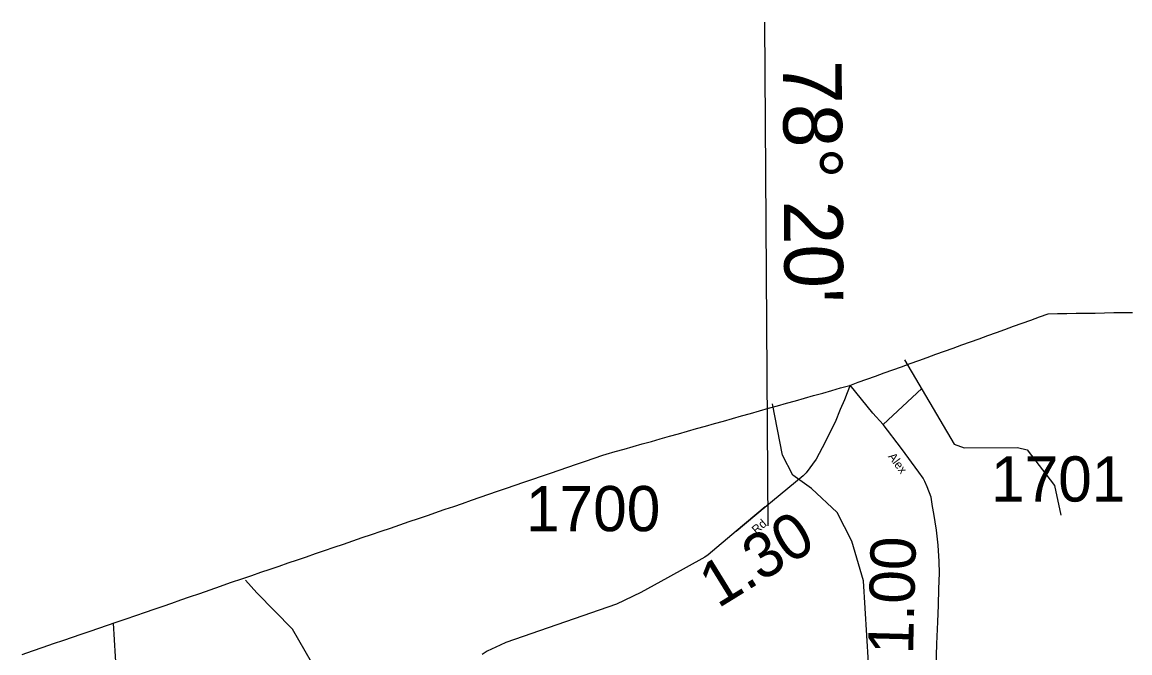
# Model space of a CAD drawing. Extents: x 2093524 to 2270757, y 289120 to 570408.
# Drawn here: x 2190746 to 2203005, y 554929 to 561908 of the extents above; entities that cross this region are included whole.
import ezdxf

# ---------------------------------------------------------------- set-up
doc = ezdxf.new("R2010")
doc.units = 0
for name, color, linetype in [('Exist Boundary Political CountyLine', 7, 'Continuous'), ('Exist Hydrographic Creek Single Shore', 7, 'Continuous'), ('Exist Road Non-System Type 51', 7, 'Continuous'), ('Exist Road Primary US Attributed', 7, 'Continuous'), ('Exist Road Secondary Mileage Hundredths English Label', 7, 'Continuous'), ('Exist Road Secondary Type 51 Attributed', 7, 'Continuous'), ('Exist Road Secondary Type 51 Label', 7, 'Continuous'), ('Exist Road Secondary Type 51 Number Label', 7, 'Continuous'), ('Map Preparation Longitude Latitude Label', 7, 'Continuous'), ('Map Preparation Longitude Latitude Lines', 7, 'Continuous')]:
    doc.layers.add(name, color=color, linetype=linetype)

msp = doc.modelspace()

# ---------------------------------------------------------------- linework, layer by layer
at = {"layer": 'Exist Boundary Political CountyLine'}
for points in [[(2197410, 557184), (2197510, 557213), (2197610, 557241), (2197710, 557269), (2197809, 557297), (2197909, 557325), (2198009, 557353), (2198109, 557382), (2198208, 557410), (2198308, 557438), (2198408, 557466), (2198508, 557494), (2198608, 557522), (2198708, 557550), (2198807, 557579), (2198907, 557607), (2199007, 557635), (2199107, 557663), (2199206, 557691), (2199306, 557719), (2199406, 557747), (2199506, 557776), (2199606, 557804), (2199706, 557832), (2199805, 557860), (2199905, 557888), (2200000, 557923), (2200096, 557957), (2200192, 557992), (2200287, 558026), (2200382, 558060), (2200478, 558095), (2200573, 558129), (2200669, 558164), (2200764, 558198), (2200860, 558233), (2200955, 558267), (2201050, 558301), (2201146, 558336), (2201242, 558370), (2201337, 558405), (2201432, 558439), (2201528, 558474), (2201623, 558508), (2201719, 558542), (2201814, 558577), (2201910, 558611), (2202005, 558646), (2202100, 558680), (2202204, 558682), (2202308, 558684), (2202412, 558686), (2202516, 558687), (2202620, 558689), (2202724, 558691), (2202827, 558693), (2202931, 558694), (2203035, 558696)], [(2190746, 554912), (2190862, 554952), (2190978, 554991), (2191093, 555031), (2191208, 555070), (2191305, 555103), (2191401, 555136), (2191498, 555170), (2191594, 555203), (2191691, 555236), (2191788, 555269), (2191896, 555306), (2192003, 555343), (2192111, 555380), (2192208, 555413), (2192306, 555447), (2192404, 555480), (2192502, 555514), (2192599, 555547), (2192713, 555587), (2192827, 555627), (2192941, 555666), (2193054, 555706), (2193187, 555752), (2193288, 555786), (2193389, 555820), (2193490, 555855), (2193590, 555889), (2193691, 555924), (2193792, 555958), (2193893, 555993), (2193994, 556027), (2194094, 556062), (2194198, 556097), (2194302, 556133), (2194406, 556168), (2194510, 556204), (2194614, 556239), (2194718, 556275), (2194822, 556310), (2194926, 556346), (2195030, 556381), (2195134, 556417), (2195244, 556454), (2195353, 556492), (2195428, 556517), (2195524, 556550), (2195621, 556583), (2195718, 556617), (2195815, 556650), (2195912, 556683), (2196009, 556716), (2196106, 556750), (2196203, 556783), (2196300, 556816), (2196397, 556849), (2196494, 556883), (2196592, 556916), (2196688, 556949), (2196786, 556982), (2196882, 557016), (2196980, 557049), (2197076, 557082), (2197174, 557116), (2197210, 557128), (2197310, 557156), (2197410, 557184)]]:
    msp.add_lwpolyline(points, dxfattribs=at)
at = {"layer": 'Exist Hydrographic Creek Single Shore'}
for points in [[(2200512, 558171), (2201062, 557239), (2201171, 557198), (2201762, 557202), (2201870, 557177), (2202173, 556780), (2202242, 556454)], [(2199371, 548814), (2199418, 549315), (2199407, 549656), (2199218, 550536), (2199204, 551337), (2199273, 552188), (2199415, 553254), (2199538, 553606), (2199761, 553907), (2199950, 554214), (2200081, 554559), (2200113, 554818), (2200056, 555724), (2199928, 556163), (2199768, 556481), (2199483, 556746), (2199274, 556895), (2199163, 557117), (2199051, 557684)], [(2194572, 550213), (2194450, 550911), (2194425, 550928), (2194388, 551404), (2194477, 551737), (2194476, 552078), (2194217, 553261), (2194116, 553568), (2193999, 554659), (2193948, 554824), (2193737, 555189), (2193342, 555594), (2193217, 555734)]]:
    msp.add_lwpolyline(points, dxfattribs=at)
at = {"layer": 'Exist Road Non-System Type 51'}
msp.add_line((2200274, 557454), (2200705, 557854), dxfattribs=at)
at = {"layer": 'Exist Road Primary US Attributed'}
msp.add_lwpolyline([(2192086, 551124), (2192074, 551320), (2192055, 551573), (2192031, 551847), (2192011, 552083), (2191989, 552333), (2191975, 552495), (2191966, 552600), (2191944, 552896), (2191920, 553156), (2191900, 553392), (2191872, 553731), (2191850, 554017), (2191824, 554287), (2191796, 554624), (2191789, 554726), (2191780, 554888), (2191757, 555259)], dxfattribs=at)
at = {"layer": 'Exist Road Secondary Type 51 Attributed'}
for points in [[(2199910, 557890), (2199876, 557805), (2199849, 557727), (2199800, 557622), (2199745, 557480), (2199599, 557197), (2199534, 557073), (2199423, 556922), (2199389, 556886), (2198649, 556275), (2198969, 556543), (2198649, 556275), (2198339, 556013), (2198300, 555987), (2197889, 555760), (2197592, 555598), (2197323, 555468), (2196101, 555042), (2196035, 555015), (2195894, 554949), (2195838, 554912)], [(2200861, 554771), (2200871, 555029), (2200879, 555273), (2200886, 555457), (2200891, 555637), (2200900, 555811), (2200895, 555939), (2200883, 556122), (2200866, 556288), (2200837, 556472), (2200823, 556548), (2200806, 556650), (2200763, 556765), (2200737, 556823), (2200717, 556861), (2200670, 556929), (2200478, 557189), (2200274, 557454), (2200162, 557581), (2199910, 557890)]]:
    msp.add_lwpolyline(points, dxfattribs=at)
at = {"layer": 'Map Preparation Longitude Latitude Lines'}
msp.add_line((2199004, 556334), (2198966, 561908), dxfattribs=at)

# ---------------------------------------------------------------- texts
at = {"layer": 'Exist Road Secondary Mileage Hundredths English Label'}
for s, rotation, p in [('1.30', 31.6276, (2198447, 555416)), ('1.00', 88.5353, (2200606, 554909))]:
    msp.add_text(s, height=500, rotation=rotation, dxfattribs=at).set_placement(p)
at = {"layer": 'Exist Road Secondary Type 51 Label'}
for s, rotation, p in [('Alex', 306.5709, (2200325, 557100)), ('Rd.', 40.8056, (2198872, 556238))]:
    msp.add_text(s, height=95, rotation=rotation, dxfattribs=at).set_placement(p)
at = {"layer": 'Exist Road Secondary Type 51 Number Label'}
for s, p in [('1701', (2201469, 556603)), ('1700', (2196322, 556275))]:
    msp.add_text(s, height=500, dxfattribs=at).set_placement(p)
at = {"layer": 'Map Preparation Longitude Latitude Label'}
msp.add_text("78° 20'", height=650, rotation=270.3848, dxfattribs=at).set_placement((2199166, 561486))

doc.saveas('drawing.dxf')
